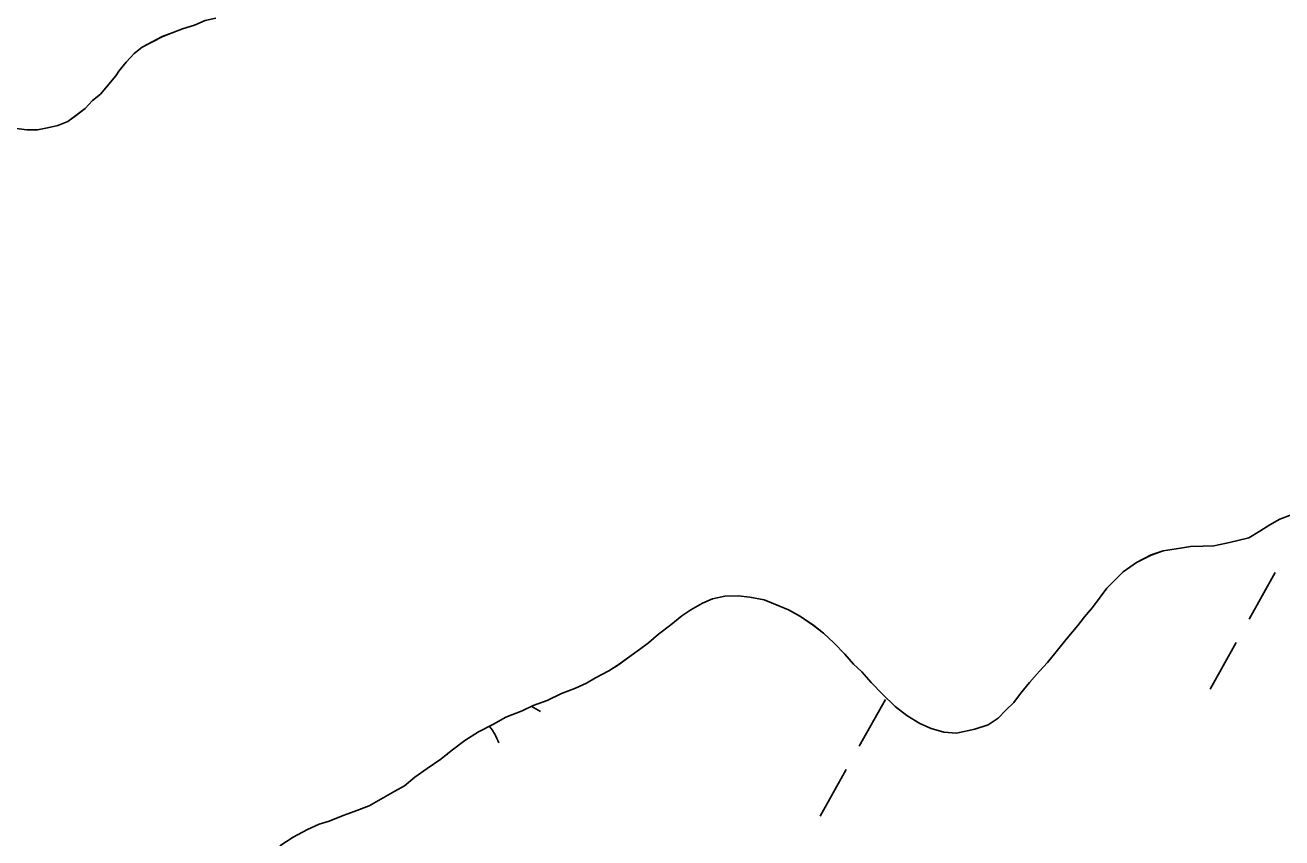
# Model space of a CAD drawing. Extents: x 3923531 to 3943530, y 207391 to 229799.
# Drawn here: x 3933487.6 to 3933863.3, y 212861.3 to 213104.3 of the extents above; entities that cross this region are included whole.
import ezdxf

# ---------------------------------------------------------------- set-up
doc = ezdxf.new("R2010")
doc.units = 0
doc.layers.add('V-TOPO-SHOR', color=7, linetype='Continuous')
doc.layers.add('V-WETL-SWMP', color=7, linetype='Continuous')

msp = doc.modelspace()

# ---------------------------------------------------------------- linework, layer by layer
at = {"layer": 'V-TOPO-SHOR'}
for points in [[(3933544.63, 213106.4), (3933541.46, 213105.64), (3933538.28, 213104.29), (3933534.71, 213103.15), (3933531.54, 213102), (3933528.56, 213100.85), (3933525.58, 213099.3), (3933522.6, 213097.75), (3933520.2, 213095.8), (3933517.8, 213093.26), (3933515.6, 213090.51), (3933514.79, 213089.14), (3933510.19, 213083.66), (3933507.8, 213081.71), (3933505.6, 213079.36), (3933503.01, 213077.41), (3933500.42, 213075.46), (3933497.44, 213074.31), (3933494.27, 213073.55), (3933491.3, 213072.99), (3933488.14, 213073.03), (3933484.39, 213073.47)], [(3933778.48, 212897.02), (3933780.83, 212899.48), (3933783.17, 212901.77), (3933785.19, 212904.4), (3933787.87, 212907.68), (3933790.89, 212911.12), (3933793.23, 212913.74), (3933796.25, 212917.35), (3933799.11, 212920.96), (3933802.29, 212924.73), (3933804.31, 212927.36), (3933806.66, 212930.15), (3933809.01, 212933.27), (3933811.02, 212935.89), (3933813.53, 212938.51), (3933815.88, 212940.8), (3933819.88, 212943.58), (3933824.21, 212945.85), (3933827.86, 212947.13), (3933833, 212947.9), (3933835.99, 212948.36), (3933839.8, 212948.49), (3933842.94, 212948.62), (3933846.76, 212949.4), (3933849.74, 212950.03), (3933853.4, 212950.99), (3933856.73, 212952.93), (3933859.73, 212954.89), (3933862.72, 212956.51), (3933866.38, 212957.96)], [(3933563.73, 212858.84), (3933567.73, 212861.44), (3933572.06, 212863.71), (3933575.55, 212865.33), (3933578.54, 212866.29), (3933582.69, 212867.9), (3933586.02, 212869.18), (3933590.5, 212870.79), (3933594.67, 212873.23), (3933598.17, 212875.18), (3933601, 212876.8), (3933604.17, 212879.41), (3933607.84, 212882.02), (3933611.85, 212884.79), (3933615.02, 212887.24), (3933619.02, 212890.34), (3933623.19, 212892.94), (3933627.68, 212895.21), (3933631.35, 212897.32), (3933636.17, 212899.25), (3933639.5, 212900.87), (3933643.65, 212902.32), (3933647.98, 212904.42), (3933652.13, 212906.03), (3933655.46, 212907.48), (3933658.13, 212909.11), (3933662.12, 212911.21), (3933664.95, 212913.01), (3933668.12, 212915.29), (3933671.29, 212917.57), (3933673.96, 212919.53), (3933676.97, 212922.14), (3933680.64, 212924.91), (3933683.98, 212927.69), (3933686.65, 212929.48), (3933690.15, 212931.43), (3933693.14, 212932.72), (3933696.79, 212933.51), (3933700.77, 212933.63), (3933704.24, 212933.26), (3933708.53, 212932.39), (3933712.98, 212930.68), (3933715.78, 212929.49), (3933719.4, 212927.47), (3933723.35, 212924.77), (3933726.3, 212922.43), (3933729.41, 212919.58), (3933732.68, 212916.23), (3933735.3, 212913.22), (3933737.76, 212910.88), (3933740.54, 212907.7), (3933743.97, 212904.19), (3933747.74, 212900.51), (3933751.19, 212897.82), (3933755.13, 212895.46), (3933758.43, 212893.94), (3933762.22, 212892.9), (3933766.02, 212892.53), (3933771.5, 212893.79), (3933775.48, 212895.07), (3933778.48, 212897.02)]]:
    msp.add_lwpolyline(points, dxfattribs=at)
at = {"layer": 'V-WETL-SWMP'}
for p, q in [((3933531.54, 213102), (3933534.71, 213103.15)), ((3933534.71, 213103.15), (3933538.28, 213104.29)), ((3933522.6, 213097.75), (3933528.56, 213100.84)), ((3933528.56, 213100.84), (3933531.54, 213102)), ((3933517.8, 213093.26), (3933520.2, 213095.8)), ((3933520.2, 213095.8), (3933522.6, 213097.75)), ((3933515.6, 213090.51), (3933517.8, 213093.26)), ((3933510.19, 213083.66), (3933514.79, 213089.14)), ((3933514.79, 213089.14), (3933515.6, 213090.51)), ((3933507.8, 213081.71), (3933510.19, 213083.66)), ((3933505.6, 213079.36), (3933507.8, 213081.71)), ((3933500.42, 213075.46), (3933505.6, 213079.36)), ((3933484.39, 213073.47), (3933488.14, 213073.03)), ((3933488.14, 213073.03), (3933491.3, 213072.99)), ((3933491.3, 213072.99), (3933494.27, 213073.55)), ((3933494.27, 213073.55), (3933497.44, 213074.31)), ((3933497.44, 213074.31), (3933500.42, 213075.46)), ((3933861.35, 212940.63), (3933853.55, 212926.66)), ((3933849.65, 212919.67), (3933841.84, 212905.71)), ((3933638.93, 212900.6), (3933641.64, 212899.09)), ((3933744.78, 212902.66), (3933736.98, 212888.69)), ((3933613.93, 212886.4), (3933613.73, 212886.04)), ((3933733.08, 212881.71), (3933725.27, 212867.74))]:
    msp.add_line(p, q, dxfattribs=at)
for points in [[(3933647.98, 212904.42), (3933652.13, 212906.03), (3933655.46, 212907.48), (3933658.13, 212909.11), (3933662.12, 212911.22), (3933664.96, 212913.01), (3933668.12, 212915.29), (3933671.29, 212917.57), (3933673.96, 212919.53), (3933676.97, 212922.14), (3933680.64, 212924.92), (3933683.98, 212927.69), (3933686.65, 212929.48), (3933690.15, 212931.43), (3933693.14, 212932.72), (3933696.79, 212933.51), (3933700.77, 212933.63), (3933704.24, 212933.26), (3933708.53, 212932.39), (3933712.98, 212930.68), (3933715.78, 212929.49), (3933719.4, 212927.47), (3933723.34, 212924.78), (3933726.3, 212922.43), (3933729.41, 212919.58), (3933732.68, 212916.23), (3933735.3, 212913.22), (3933737.76, 212910.88), (3933740.54, 212907.7), (3933743.97, 212904.19), (3933747.74, 212900.51), (3933751.19, 212897.82), (3933755.13, 212895.46), (3933758.42, 212893.94), (3933762.22, 212892.9), (3933766.02, 212892.53), (3933771.5, 212893.79), (3933775.48, 212895.07), (3933778.48, 212897.02), (3933780.83, 212899.48), (3933783.17, 212901.77), (3933785.19, 212904.4), (3933787.87, 212907.68), (3933790.89, 212911.12), (3933793.23, 212913.74), (3933796.25, 212917.35), (3933799.11, 212920.96), (3933802.29, 212924.74), (3933804.31, 212927.36), (3933806.66, 212930.15), (3933809.01, 212933.27), (3933811.02, 212935.89), (3933813.53, 212938.51), (3933815.88, 212940.8), (3933819.88, 212943.58), (3933824.21, 212945.84), (3933827.86, 212947.13), (3933833, 212947.9), (3933835.99, 212948.36), (3933839.79, 212948.49), (3933842.94, 212948.62), (3933846.76, 212949.4), (3933849.74, 212950.03), (3933853.39, 212950.99), (3933856.73, 212952.93), (3933859.73, 212954.89), (3933862.72, 212956.51), (3933866.38, 212957.96)], [(3933563.73, 212858.84), (3933567.73, 212861.44), (3933572.06, 212863.71), (3933575.55, 212865.33), (3933578.54, 212866.29), (3933582.7, 212867.9), (3933586.02, 212869.18), (3933590.51, 212870.79), (3933594.67, 212873.23), (3933598.17, 212875.18), (3933601, 212876.8), (3933604.17, 212879.41), (3933607.84, 212882.02), (3933611.85, 212884.79), (3933615.02, 212887.24), (3933619.02, 212890.34), (3933623.19, 212892.94), (3933627.68, 212895.21), (3933631.35, 212897.32), (3933636.17, 212899.25), (3933639.5, 212900.87), (3933643.65, 212902.32), (3933647.98, 212904.42)]]:
    msp.add_lwpolyline(points, dxfattribs=at)
msp.add_arc((3933612.66, 212883.64), 17.62, 20.0381, 38.4451, dxfattribs=at)

doc.saveas('drawing.dxf')
